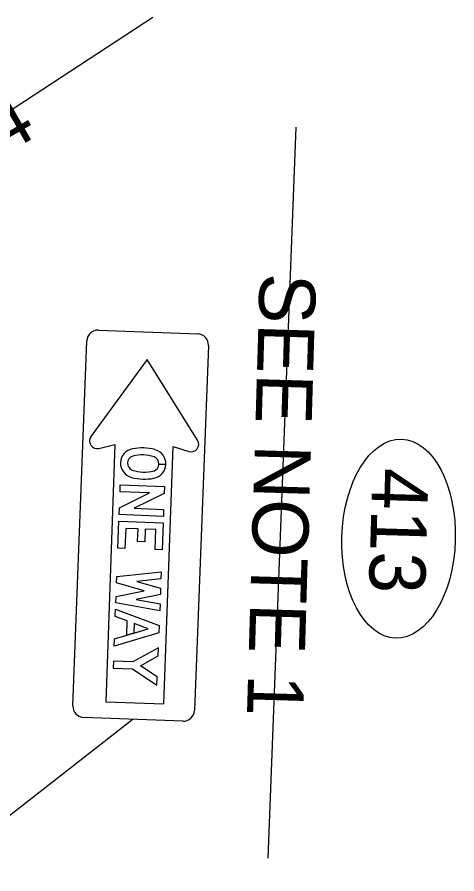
# Model space of a CAD drawing. Extents: x 2096670 to 2098561, y 684033 to 689893.
# Drawn here: x 2097955.8 to 2098049.7, y 686004 to 686186.8 of the extents above; entities that cross this region are included whole.
import ezdxf

# ---------------------------------------------------------------- set-up
doc = ezdxf.new("R2010")
doc.units = 0
for name, color, linetype in [('Prop DSN Text', 7, 'Continuous'), ('Prop Sign E One Way_Right CELL', 7, 'Continuous'), ('Scratch_Level_3', 7, 'Continuous')]:
    doc.layers.add(name, color=color, linetype=linetype)

msp = doc.modelspace()

# ---------------------------------------------------------------- linework, layer by layer
at = {"layer": 'Prop Sign E One Way_Right CELL'}
for p, q in [((2097973.11, 686120.02), (2097994.35, 686119.21)), ((2097967.67, 686039.85), (2097970.66, 686117.75)), ((2097996.62, 686116.76), (2097993.64, 686038.85)), ((2097971.54, 686097.32), (2097971.54, 686097.32)), ((2097986.02, 686091.42), (2097987.54, 686091.36)), ((2097987.54, 686091.36), (2097986.02, 686091.42)), ((2097986.02, 686091.42), (2097986.02, 686091.42)), ((2097986.02, 686091.42), (2097987.54, 686091.36)), ((2097987.54, 686091.36), (2097986.02, 686091.42)), ((2097986.02, 686091.42), (2097986.02, 686091.42)), ((2097980.56, 686036.99), (2097792.9, 685890.74)), ((2097991.18, 686036.58), (2097969.94, 686037.4))]:
    msp.add_line(p, q, dxfattribs=at)
for points in [[(2097994.29, 686096.52), (2097983.51, 686113.71), (2097971.54, 686097.32)], [(2097994.29, 686096.52), (2097983.51, 686113.71), (2097971.54, 686097.32)], [(2097973.24, 686094.78), (2097976.66, 686095.63), (2097974.74, 686040.74), (2097987.13, 686040.3), (2097989.06, 686095.2), (2097992.42, 686094.11)]]:
    msp.add_lwpolyline(points, dxfattribs=at)
for points in [[(2097977.8, 686087.02), (2097987.25, 686086.66), (2097987.19, 686085.15), (2097980.77, 686082.01), (2097987.06, 686081.77), (2097987, 686080.28), (2097977.56, 686080.65), (2097977.61, 686082.13), (2097984.07, 686085.29), (2097977.75, 686085.53)], [(2097977.8, 686087.02), (2097987.25, 686086.66), (2097987.19, 686085.15), (2097980.77, 686082.01), (2097987.06, 686081.77), (2097987, 686080.28), (2097977.56, 686080.65), (2097977.61, 686082.13), (2097984.07, 686085.29), (2097977.75, 686085.53)], [(2097977.8, 686087.02), (2097987.25, 686086.66), (2097987.19, 686085.15), (2097980.77, 686082.01), (2097987.06, 686081.77), (2097987, 686080.28), (2097977.56, 686080.65), (2097977.61, 686082.13), (2097984.07, 686085.29), (2097977.75, 686085.53)], [(2097985.22, 686073.2), (2097985.38, 686077.48), (2097983.11, 686077.56), (2097983.01, 686074.86), (2097981.5, 686074.92), (2097981.6, 686077.62), (2097978.96, 686077.72), (2097978.79, 686073.45), (2097977.28, 686073.5), (2097977.51, 686079.27), (2097986.95, 686078.91), (2097986.73, 686073.14)], [(2097985.22, 686073.2), (2097985.38, 686077.48), (2097983.11, 686077.56), (2097983.01, 686074.86), (2097981.5, 686074.92), (2097981.6, 686077.62), (2097978.96, 686077.72), (2097978.79, 686073.45), (2097977.28, 686073.5), (2097977.51, 686079.27), (2097986.95, 686078.91), (2097986.73, 686073.14)], [(2097985.22, 686073.2), (2097985.38, 686077.48), (2097983.11, 686077.56), (2097983.01, 686074.86), (2097981.5, 686074.92), (2097981.6, 686077.62), (2097978.96, 686077.72), (2097978.79, 686073.45), (2097977.28, 686073.5), (2097977.51, 686079.27), (2097986.95, 686078.91), (2097986.73, 686073.14)], [(2097981.35, 686066.41), (2097986.41, 686064.98), (2097986.36, 686063.59), (2097981.21, 686062.55), (2097986.29, 686061.65), (2097986.23, 686060.14), (2097976.84, 686061.81), (2097976.89, 686063.2), (2097982.93, 686064.42), (2097977, 686066.09), (2097977.06, 686067.48), (2097986.55, 686068.42), (2097986.49, 686066.92)], [(2097981.35, 686066.41), (2097986.41, 686064.98), (2097986.36, 686063.59), (2097981.21, 686062.55), (2097986.29, 686061.65), (2097986.23, 686060.14), (2097976.84, 686061.81), (2097976.89, 686063.2), (2097982.93, 686064.42), (2097977, 686066.09), (2097977.06, 686067.48), (2097986.55, 686068.42), (2097986.49, 686066.92)], [(2097981.35, 686066.41), (2097986.41, 686064.98), (2097986.36, 686063.59), (2097981.21, 686062.55), (2097986.29, 686061.65), (2097986.23, 686060.14), (2097976.84, 686061.81), (2097976.89, 686063.2), (2097982.93, 686064.42), (2097977, 686066.09), (2097977.06, 686067.48), (2097986.55, 686068.42), (2097986.49, 686066.92)], [(2097979.29, 686057.96), (2097976.73, 686058.94), (2097976.79, 686060.51), (2097986.11, 686056.98), (2097986.05, 686055.4), (2097976.49, 686052.6), (2097976.55, 686054.17), (2097979.17, 686054.94)], [(2097976.79, 686060.51), (2097986.11, 686056.98), (2097986.05, 686055.4), (2097976.49, 686052.6), (2097976.55, 686054.17), (2097983.75, 686056.28), (2097980.78, 686057.4), (2097980.7, 686055.39), (2097979.17, 686054.94), (2097979.29, 686057.96), (2097976.73, 686058.94)], [(2097976.79, 686060.51), (2097986.11, 686056.98), (2097986.05, 686055.4), (2097976.49, 686052.6), (2097976.55, 686054.17), (2097983.75, 686056.28), (2097980.78, 686057.4), (2097980.7, 686055.39), (2097979.17, 686054.94), (2097979.29, 686057.96), (2097976.73, 686058.94)], [(2097980.78, 686057.4), (2097980.7, 686055.39), (2097983.75, 686056.28)], [(2097985.93, 686052.24), (2097980.49, 686049.21), (2097976.36, 686049.37), (2097976.3, 686047.88), (2097980.43, 686047.72), (2097985.62, 686044.29), (2097985.69, 686046.03), (2097982.11, 686048.4), (2097985.86, 686050.49)], [(2097985.93, 686052.24), (2097980.49, 686049.21), (2097976.36, 686049.37), (2097976.3, 686047.88), (2097980.43, 686047.72), (2097985.62, 686044.29), (2097985.69, 686046.03), (2097982.11, 686048.4), (2097985.86, 686050.49)], [(2097985.93, 686052.24), (2097980.49, 686049.21), (2097976.36, 686049.37), (2097976.3, 686047.88), (2097980.43, 686047.72), (2097985.62, 686044.29), (2097985.69, 686046.03), (2097982.11, 686048.4), (2097985.86, 686050.49)]]:
    msp.add_lwpolyline(points, close=True, dxfattribs=at)
for centre, radius, start, end in [((2097973.02, 686117.66), 2.36, 87.8043, 177.8034), ((2097994.26, 686116.85), 2.36, 357.8034, 87.8043), ((2097972.85, 686096.36), 1.62, 143.8724, 283.9444), ((2097992.92, 686095.65), 1.62, 252.0347, 32.1068), ((2097992.92, 686095.65), 1.62, 252.0347, 32.1068), ((2097970.03, 686039.76), 2.36, 177.8034, 267.8043), ((2097991.27, 686038.94), 2.36, 267.8043, 357.8034)]:
    msp.add_arc(centre, radius, start, end, dxfattribs=at)
msp.add_ellipse((2098037.22, 686075.53), major_axis=(0.62, 21.21), ratio=0.571429, dxfattribs=at)
for centre, major_axis, start_param, end_param in [((2097981.03, 686091.59), (3.2, -0.12), 1.799323, 3.134585), ((2097981.03, 686091.59), (3.2, -0.12), 1.799323, 3.134585), ((2097981.03, 686091.59), (3.2, -0.12), 1.799323, 3.134585), ((2097982.4, 686085.33), (9.69, -0.37), 1.565772, 1.814121), ((2097982.4, 686085.33), (9.69, -0.37), 1.565772, 1.814121), ((2097982.4, 686085.33), (9.69, -0.37), 1.565772, 1.814121), ((2097982.5, 686085.33), (9.69, -0.37), 1.327472, 1.575821), ((2097982.5, 686085.33), (9.69, -0.37), 1.327472, 1.575821), ((2097982.5, 686085.33), (9.69, -0.37), 1.327472, 1.575821), ((2097984.35, 686091.46), (3.2, -0.12), 0.007008, 1.34227), ((2097984.35, 686091.46), (3.2, -0.12), 0.007008, 1.34227), ((2097984.35, 686091.46), (3.2, -0.12), 0.007008, 1.34227), ((2097980.93, 686091.66), (1.58, -0.06), 1.920411, 3.172439), ((2097980.93, 686091.66), (1.58, -0.06), 1.920411, 3.172439), ((2097980.93, 686091.66), (1.58, -0.06), 1.920411, 3.172439), ((2097982.32, 686086.38), (7.11, -0.27), 1.546668, 1.87455), ((2097982.32, 686086.38), (7.11, -0.27), 1.546668, 1.87455), ((2097982.32, 686086.38), (7.11, -0.27), 1.546668, 1.87455), ((2097982.66, 686086.37), (7.11, -0.27), 1.267043, 1.594924), ((2097982.66, 686086.37), (7.11, -0.27), 1.267042, 1.594924), ((2097982.66, 686086.37), (7.11, -0.27), 1.267042, 1.594924), ((2097984.45, 686091.53), (1.58, -0.06), 6.252339, 7.504367), ((2097984.45, 686091.53), (1.58, -0.06), 6.252339, 7.504367), ((2097984.45, 686091.53), (1.58, -0.06), 6.252339, 7.504367), ((2097981.03, 686091.63), (3.2, -0.12), 3.1486, 4.483863), ((2097981.03, 686091.63), (3.2, -0.12), 3.1486, 4.483863), ((2097981.03, 686091.63), (3.2, -0.12), 3.1486, 4.483863), ((2097980.93, 686091.57), (1.58, -0.06), 3.110746, 4.362774), ((2097980.93, 686091.57), (1.58, -0.06), 3.110746, 4.362775), ((2097980.93, 686091.57), (1.58, -0.06), 3.110746, 4.362775), ((2097984.44, 686091.43), (1.58, -0.06), 5.062003, 6.314032), ((2097984.44, 686091.43), (1.58, -0.06), 5.062003, 6.313732), ((2097984.44, 686091.43), (1.58, -0.06), 5.062003, 6.313732), ((2097984.35, 686091.51), (3.2, -0.12), 4.940915, 6.276178), ((2097984.35, 686091.51), (3.2, -0.12), 4.940915, 6.27603), ((2097984.35, 686091.51), (3.2, -0.12), 4.940915, 6.27603), ((2097982.88, 686097.77), (9.69, -0.37), 4.469065, 4.717414), ((2097982.88, 686097.77), (9.69, -0.37), 4.469065, 4.717414), ((2097982.88, 686097.77), (9.69, -0.37), 4.469065, 4.717414), ((2097982.72, 686096.73), (7.11, -0.27), 4.408635, 4.736517), ((2097982.72, 686096.73), (7.11, -0.27), 4.408635, 4.736517), ((2097982.72, 686096.73), (7.11, -0.27), 4.408635, 4.736517), ((2097983.06, 686096.72), (7.11, -0.27), 4.688261, 5.016143), ((2097983.06, 686096.72), (7.11, -0.27), 4.688261, 5.016143), ((2097983.06, 686096.72), (7.11, -0.27), 4.688261, 5.016143), ((2097982.98, 686097.77), (9.69, -0.37), 4.707364, 4.955713), ((2097982.98, 686097.77), (9.69, -0.37), 4.707364, 4.955713), ((2097982.98, 686097.77), (9.69, -0.37), 4.707364, 4.955713)]:
    msp.add_ellipse(centre, major_axis=major_axis, ratio=0.985, start_param=start_param, end_param=end_param, dxfattribs=at)
at = {"layer": 'Scratch_Level_3'}
for p, q in [((2097869.66, 686111.7), (2097984.77, 686186.78)), ((2098009.36, 686007.34), (2098015.34, 686163.3))]:
    msp.add_line(p, q, dxfattribs=at)

# ---------------------------------------------------------------- texts
at = {"layer": 'Prop DSN Text'}
for s, rotation, p in [('SEE NOTE 4', 29.9443, (2097878.58, 686114.47)), ('SEE NOTE 1', 268.3203, (2098007.61, 686132.26))]:
    msp.add_text(s, height=12, rotation=rotation, dxfattribs=at).set_placement(p)
at = {"layer": 'Prop Sign E One Way_Right CELL'}
msp.add_text('413', height=11.98, rotation=268.3203, dxfattribs=at).set_placement((2098031.67, 686090.71))

doc.saveas('drawing.dxf')
